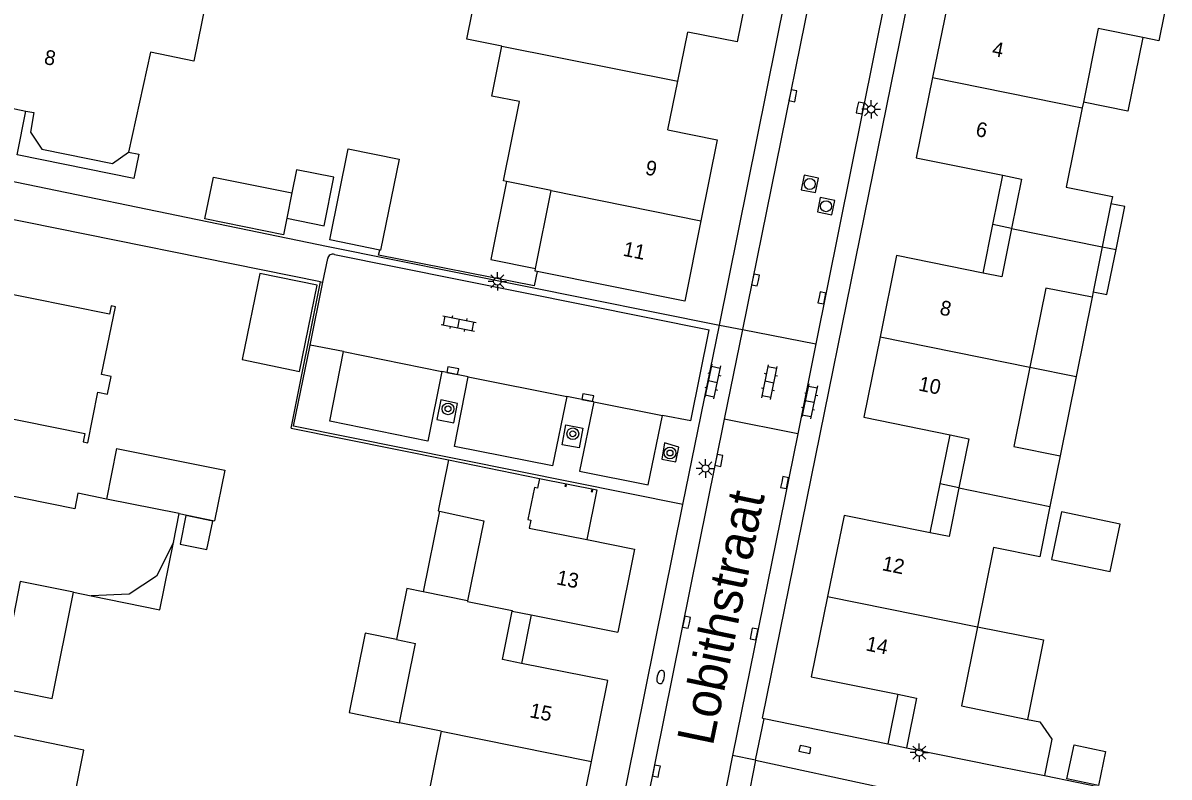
# Model space of a CAD drawing. Extents: x 128000 to 131008, y 398996 to 402500.
# Drawn here: x 128123.9 to 128201.8, y 400322.2 to 400373.5 of the extents above; entities that cross this region are included whole.
import ezdxf

# ---------------------------------------------------------------- set-up
doc = ezdxf.new("R2010")
doc.units = 0
for name, color, linetype in [('gg-afsc-erfafscheiding', 7, 'Continuous'), ('gg-afsc-hekwerk', 7, 'Continuous'), ('gg-afsc-muur', 7, 'Continuous'), ('gg-anno-huisnummerreeks BGT', 7, 'Continuous'), ('gg-anno-openbare ruimte label', 7, 'Continuous'), ('gg-bbg-bijgebouw', 7, 'Continuous'), ('gg-bbg-gedigitaliseerde bebouwing', 7, 'Continuous'), ('gg-bbg-gedigitaliseerde bijgebouw', 7, 'Continuous'), ('gg-bbg-hoofdgebouw', 7, 'Continuous'), ('gg-bbg-luifel en loopbrug', 7, 'Continuous'), ('gg-bbg-onder overbouw', 7, 'Continuous'), ('gg-bbg-pand overbouw', 7, 'Continuous'), ('gg-bbg-pilaar onder overbouw', 7, 'Continuous'), ('gg-bbg-tussenscheiding', 7, 'Continuous'), ('gg-knt-verharding', 7, 'Continuous'), ('gg-knt-verharding nz', 7, 'Continuous'), ('gt-grn-weggrens', 7, 'Continuous'), ('gt-symb-boom', 7, 'Continuous'), ('gt-symb-brandkraan', 7, 'Continuous'), ('gt-symb-klinker verharding', 7, 'Continuous'), ('gt-symb-kolk', 7, 'Continuous'), ('gt-symb-lichtmast', 7, 'Continuous'), ('gt-symb-rioolschacht', 7, 'Continuous')]:
    doc.layers.add(name, color=color, linetype=linetype)

# ---------------------------------------------------------------- blocks, each defined once
blk = doc.blocks.new('gt0-KL1')
at = {"layer": 'gt-symb-klinker verharding'}
for p, q in [((-1.15, 0.3), (1.15, 0.3)), ((-1, -0.3), (-1, 0.3)), ((-0.5, 0.3), (-0.5, 0.45)), ((0, -0.3), (0, 0.3)), ((0.5, 0.3), (0.5, 0.45)), ((1, -0.3), (1, 0.3)), ((-1.15, -0.3), (1.15, -0.3)), ((-0.5, -0.45), (-0.5, -0.3)), ((0.5, -0.45), (0.5, -0.3))]:
    blk.add_line(p, q, dxfattribs=at)
blk = doc.blocks.new('gt0-KOLK')
at = {"layer": 'gt-symb-kolk'}
blk.add_lwpolyline([(0, 0), (0.375, 0), (0.375, 0.4), (-0.375, 0.4), (-0.375, 0), (0, 0)], dxfattribs=at)
blk = doc.blocks.new('gt0-RS')
at = {"layer": 'gt-symb-rioolschacht'}
blk.add_lwpolyline([(-0.5, -0.5), (0.5, -0.5), (0.5, 0.5), (-0.5, 0.5)], close=True, dxfattribs=at)
blk.add_circle((0, 0), 0.375, dxfattribs=at)
blk = doc.blocks.new('gt0-BOOM')
at = {"layer": 'gt-symb-boom'}
for radius in [0.4, 0.2]:
    blk.add_circle((0, 0), radius, dxfattribs=at)
blk = doc.blocks.new('gt0-LMAST')
at = {"layer": 'gt-symb-lichtmast'}
for p, q in [((-0.182, 0.173), (-0.447, 0.438)), ((-0.005, 0.246), (-0.005, 0.621)), ((0.172, 0.173), (0.437, 0.438)), ((-0.255, -0.004), (-0.63, -0.004)), ((-0.182, -0.181), (-0.447, -0.446)), ((-0.005, -0.254), (-0.005, -0.629)), ((0.437, -0.446), (0.172, -0.181)), ((0.245, -0.004), (0.62, -0.004))]:
    blk.add_line(p, q, dxfattribs=at)
blk.add_circle((-0.005, -0.004), 0.25, dxfattribs=at)
blk = doc.blocks.new('gt0-BR')
at = {"layer": 'gt-symb-brandkraan'}
for centre, radius, start, end in [((-0.244, 0), 0.206, 107.56694, 252.43307), ((0.599, -2.664), 3, 106.89205, 107.56694), ((0, -0.691), 0.938, 73.10799, 106.89205), ((-0.599, -2.664), 3, 72.43309, 73.10799), ((0.244, 0), 0.206, 287.56695, 72.43309), ((0.599, 2.664), 3, 252.43307, 253.10797), ((0, 0.691), 0.938, 253.10797, 286.89206), ((-0.599, 2.664), 3, 286.89206, 287.56695)]:
    blk.add_arc(centre, radius, start, end, dxfattribs=at)

msp = doc.modelspace()

# ---------------------------------------------------------------- linework, layer by layer
at = {"layer": 'gg-afsc-erfafscheiding'}
for p, q in [((128174.19, 400326.257), (128174.309, 400326.233)), ((128174.309, 400326.233), (128182.715, 400324.504))]:
    msp.add_line(p, q, dxfattribs=at)
at = {"layer": 'gg-afsc-hekwerk'}
for p, q in [((128144.154, 400355.93), (128119.56, 400360.885)), ((128142.15, 400345.972), (128144.154, 400355.93))]:
    msp.add_line(p, q, dxfattribs=at)
msp.add_lwpolyline([(128158.884, 400356.627), (128158.687, 400355.648), (128148.105, 400357.738), (128148.176, 400358.087)], dxfattribs=at)
at = {"layer": 'gg-afsc-muur'}
msp.add_line((128142.15, 400345.972), (128152.856, 400343.822), dxfattribs=at)
msp.add_lwpolyline([(128193.361, 400322.35), (128199.964, 400321.006), (128200.013, 400320.742)], dxfattribs=at)
at = {"layer": 'gg-bbg-bijgebouw'}
msp.add_line((128130.289, 400344.599), (128129.597, 400341.158), dxfattribs=at)
for points in [[(128148.176, 400358.087), (128144.779, 400358.781), (128146.042, 400364.963), (128149.503, 400364.256), (128148.24, 400358.074), (128148.176, 400358.087)], [(128142.725, 400349.839), (128143.934, 400355.699), (128140.038, 400356.503), (128138.828, 400350.643), (128142.725, 400349.839)]]:
    msp.add_lwpolyline(points, dxfattribs=at)
at = {"layer": 'gg-bbg-gedigitaliseerde bebouwing'}
for p, q in [((128196.018, 400368.151), (128195.939, 400367.761)), ((128159.824, 400362.137), (128156.798, 400362.748)), ((128158.773, 400356.829), (128159.824, 400362.137)), ((128197.888, 400361.231), (128197.298, 400358.304)), ((128197.298, 400358.304), (128196.683, 400355.25)), ((128158.739, 400356.656), (128158.773, 400356.829)), ((128196.683, 400355.25), (128196.607, 400354.873)), ((128194.433, 400344.084), (128193.739, 400340.655)), ((128134.148, 400338.204), (128134.546, 400340.169)), ((128152.146, 400340.344), (128152.247, 400340.322)), ((128127.362, 400334.815), (128128.56, 400334.573)), ((128154.151, 400334.242), (128151.138, 400334.851)), ((128149.322, 400331.595), (128150.619, 400331.332)), ((128149.526, 400325.943), (128150.619, 400331.332)), ((128152.355, 400325.369), (128149.526, 400325.943))]:
    msp.add_line(p, q, dxfattribs=at)
for points in [[(128128.021, 400378.165), (128136.658, 400376.41), (128135.538, 400370.928), (128132.601, 400371.531), (128131.105, 400364.746)], [(128197.718, 400376.633), (128201.841, 400375.798), (128201.139, 400372.319), (128200.053, 400372.538)], [(128156.488, 400371.939), (128154.089, 400372.429), (128154.803, 400375.906), (128159.113, 400375.029)], [(128200.053, 400372.538), (128197.024, 400373.148), (128196.018, 400368.151)], [(128156.798, 400362.748), (128156.589, 400362.79), (128157.677, 400368.181), (128155.805, 400368.559), (128156.488, 400371.939)], [(128195.939, 400367.761), (128194.854, 400362.369), (128197.99, 400361.738), (128197.888, 400361.231)], [(128130.222, 400354.228), (128129.918, 400354.289), (128129.805, 400353.731), (128119.005, 400355.906), (128119.117, 400356.465)], [(128196.607, 400354.873), (128193.471, 400355.504), (128192.379, 400350.112)], [(128192.379, 400350.112), (128191.288, 400344.721), (128194.433, 400344.084)], [(128152.247, 400340.322), (128155.254, 400339.682), (128154.151, 400334.242)], [(128193.739, 400340.655), (128193.044, 400337.225), (128189.9, 400337.862), (128188.81, 400332.475)], [(128134.148, 400338.204), (128132.997, 400335.907), (128131.135, 400334.695), (128128.56, 400334.573)], [(128127.362, 400334.815), (128123.736, 400335.548), (128122.297, 400328.328)], [(128151.138, 400334.851), (128150.027, 400335.076), (128149.322, 400331.595)], [(128188.81, 400332.475), (128187.719, 400327.084), (128192.207, 400326.175)], [(128192.207, 400326.175), (128193.064, 400326.001), (128193.863, 400324.837), (128193.361, 400322.35)], [(128111.286, 400316.014), (128115.862, 400315.085), (128115.912, 400315.321), (128119.647, 400314.507), (128121.144, 400321.945), (128127.384, 400320.688), (128128.068, 400324.069), (128120.451, 400325.639)], [(128152.355, 400325.369), (128151.263, 400319.978), (128148.128, 400320.611), (128147.435, 400317.181)]]:
    msp.add_lwpolyline(points, dxfattribs=at)
at = {"layer": 'gg-bbg-gedigitaliseerde bijgebouw'}
for p, q in [((128142.526, 400363.549), (128142.209, 400361.974)), ((128142.209, 400361.974), (128141.862, 400360.25)), ((128130.289, 400344.599), (128137.636, 400343.12)), ((128137.636, 400343.12), (128136.948, 400339.683)), ((128134.546, 400340.169), (128136.948, 400339.683))]:
    msp.add_line(p, q, dxfattribs=at)
for points in [[(128141.862, 400360.25), (128144.403, 400359.738), (128145.067, 400363.037), (128142.526, 400363.549)], [(128135.001, 400340.028), (128134.606, 400338.083), (128136.43, 400337.714), (128136.824, 400339.659), (128135.001, 400340.028)], [(128194.531, 400340.282), (128193.858, 400337.052), (128197.836, 400336.223), (128198.51, 400339.452), (128194.531, 400340.282)], [(128195.378, 400324.445), (128197.519, 400323.999), (128197.034, 400321.675), (128194.893, 400322.121), (128195.378, 400324.445)]]:
    msp.add_lwpolyline(points, dxfattribs=at)
at = {"layer": 'gg-bbg-hoofdgebouw'}
for p, q in [((128168.446, 400369.571), (128169.122, 400372.903)), ((128167.774, 400366.255), (128168.446, 400369.571)), ((128121.098, 400368.161), (128124.125, 400367.541)), ((128158.884, 400356.627), (128158.739, 400356.656)), ((128152.856, 400343.822), (128152.146, 400340.344)), ((128152.856, 400343.822), (128159.04, 400342.56)), ((128127.445, 400340.5), (128118.915, 400342.216)), ((128157.192, 400333.537), (128158.467, 400333.282)), ((128158.467, 400333.282), (128164.358, 400332.104)), ((128183.99, 400324.242), (128190.165, 400322.995)), ((128190.165, 400322.995), (128193.361, 400322.35))]:
    msp.add_line(p, q, dxfattribs=at)
for points in [[(128173.582, 400377.72), (128172.477, 400372.239), (128169.122, 400372.903)], [(128192.775, 400374.169), (128186.883, 400375.347), (128185.76, 400369.816)], [(128185.76, 400369.816), (128184.651, 400364.359), (128190.532, 400363.171)], [(128124.125, 400367.541), (128124.667, 400367.43), (128124.433, 400366.112), (128125.196, 400364.942), (128130.012, 400363.976), (128131.105, 400364.746)], [(128167.774, 400366.255), (128171.129, 400365.591), (128170.016, 400360.077)], [(128190.532, 400363.171), (128191.807, 400362.914), (128191.134, 400359.548)], [(128170.016, 400360.077), (128168.913, 400354.611), (128158.884, 400356.627)], [(128191.134, 400359.548), (128190.477, 400356.264), (128189.203, 400356.521)], [(128189.203, 400356.521), (128183.321, 400357.709), (128182.198, 400352.175)], [(128117.334, 400347.798), (128128.124, 400345.604), (128128.01, 400345.045), (128128.324, 400344.981), (128129.016, 400348.427), (128129.675, 400348.291), (128129.922, 400349.492), (128129.259, 400349.626), (128130.222, 400354.228)], [(128182.198, 400352.175), (128181.089, 400346.712), (128186.955, 400345.52)], [(128186.955, 400345.52), (128188.233, 400345.26), (128187.553, 400341.912)], [(128129.597, 400341.158), (128127.656, 400341.549), (128127.445, 400340.5)], [(128187.553, 400341.912), (128186.881, 400338.6), (128185.607, 400338.858)], [(128185.607, 400338.858), (128179.742, 400340.045), (128178.625, 400334.537)], [(128162.259, 400338.396), (128165.498, 400337.737), (128164.358, 400332.104)], [(128178.625, 400334.537), (128177.517, 400329.069), (128183.399, 400327.881)], [(128157.807, 400329.984), (128156.532, 400330.236), (128157.192, 400333.537)], [(128162.575, 400323.311), (128163.693, 400328.818), (128157.807, 400329.984)], [(128183.399, 400327.881), (128184.673, 400327.624), (128183.99, 400324.242)], [(128155.576, 400318.992), (128161.461, 400317.828), (128162.575, 400323.311)]]:
    msp.add_lwpolyline(points, dxfattribs=at)
at = {"layer": 'gg-bbg-luifel en loopbrug'}
for p, q in [((128200.053, 400372.538), (128199.035, 400367.537)), ((128199.035, 400367.537), (128196.018, 400368.151)), ((128189.863, 400359.825), (128190.532, 400363.171)), ((128198.832, 400361.039), (128197.888, 400361.231)), ((128198.236, 400358.113), (128198.832, 400361.039)), ((128189.203, 400356.521), (128189.863, 400359.825)), ((128191.134, 400359.548), (128189.863, 400359.825)), ((128197.298, 400358.304), (128198.236, 400358.113)), ((128197.615, 400355.06), (128198.236, 400358.113)), ((128196.607, 400354.873), (128195.52, 400349.479)), ((128196.683, 400355.25), (128197.615, 400355.06)), ((128192.379, 400350.112), (128195.52, 400349.479)), ((128195.52, 400349.479), (128194.433, 400344.084)), ((128186.281, 400342.189), (128186.955, 400345.52)), ((128185.607, 400338.858), (128186.281, 400342.189)), ((128187.553, 400341.912), (128186.281, 400342.189)), ((128152.247, 400340.322), (128151.138, 400334.851)), ((128158.467, 400333.282), (128157.807, 400329.984)), ((128188.81, 400332.475), (128193.294, 400331.571)), ((128193.294, 400331.571), (128192.207, 400326.175)), ((128183.399, 400327.881), (128182.715, 400324.504)), ((128182.715, 400324.504), (128183.99, 400324.242))]:
    msp.add_line(p, q, dxfattribs=at)
for points in [[(128131.105, 400364.746), (128131.794, 400364.607), (128131.463, 400362.962), (128123.525, 400364.561), (128124.125, 400367.541)], [(128141.862, 400360.25), (128141.635, 400359.126), (128136.296, 400360.202), (128136.869, 400363.05), (128142.209, 400361.974)], [(128156.798, 400362.748), (128155.725, 400357.446), (128158.773, 400356.829)], [(128128.56, 400334.573), (128133.221, 400333.629), (128134.148, 400338.204)], [(128122.297, 400328.328), (128125.911, 400327.601), (128127.362, 400334.815)], [(128149.322, 400331.595), (128147.181, 400332.029), (128146.089, 400326.64), (128149.526, 400325.943)]]:
    msp.add_lwpolyline(points, dxfattribs=at)
at = {"layer": 'gg-bbg-onder overbouw'}
msp.add_lwpolyline([(128159.04, 400342.56), (128158.901, 400341.896), (128158.696, 400341.939), (128158.248, 400339.754), (128158.444, 400339.713), (128158.342, 400339.184), (128162.259, 400338.396)], dxfattribs=at)
at = {"layer": 'gg-bbg-pand overbouw'}
msp.add_lwpolyline([(128159.04, 400342.56), (128162.939, 400341.773), (128162.259, 400338.396)], dxfattribs=at)
at = {"layer": 'gg-bbg-pilaar onder overbouw'}
for points in [[(128160.849, 400342), (128160.873, 400342.092), (128160.781, 400342.116), (128160.757, 400342.025), (128160.849, 400342)], [(128162.671, 400341.73), (128162.582, 400341.75), (128162.563, 400341.661), (128162.652, 400341.641), (128162.671, 400341.73)]]:
    msp.add_lwpolyline(points, dxfattribs=at)
at = {"layer": 'gg-bbg-tussenscheiding'}
for p, q in [((128156.488, 400371.939), (128168.446, 400369.571)), ((128185.76, 400369.816), (128195.939, 400367.761)), ((128159.824, 400362.137), (128170.016, 400360.077)), ((128191.134, 400359.548), (128197.298, 400358.304)), ((128182.198, 400352.175), (128192.379, 400350.112)), ((128187.553, 400341.912), (128193.739, 400340.655)), ((128134.546, 400340.169), (128129.597, 400341.158)), ((128178.625, 400334.537), (128188.81, 400332.475)), ((128152.355, 400325.369), (128162.575, 400323.311))]:
    msp.add_line(p, q, dxfattribs=at)
msp.add_lwpolyline([(128154.151, 400334.242), (128154.141, 400334.194), (128157.192, 400333.582), (128157.192, 400333.537)], dxfattribs=at)
at = {"layer": 'gg-knt-verharding'}
for p, q in [((128171.275, 400352.986), (128181.035, 400401.36)), ((128180.498, 400390.378), (128172.835, 400352.686)), ((128185.085, 400387.763), (128177.828, 400351.699)), ((128174.19, 400326.257), (128186.612, 400387.344)), ((128144.314, 400355.895), (128144.64, 400357.505)), ((128145.1, 400357.786), (128170.57, 400352.67)), ((128143.451, 400351.629), (128144.314, 400355.895)), ((128144.154, 400355.93), (128144.314, 400355.895)), ((128169.33, 400346.467), (128170.57, 400352.67)), ((128172.835, 400352.686), (128171.602, 400346.579)), ((128172.835, 400352.686), (128177.828, 400351.699)), ((128177.828, 400351.699), (128176.592, 400345.591)), ((128145.707, 400351.183), (128143.451, 400351.629)), ((128154.184, 400349.472), (128152.406, 400349.832)), ((128162.723, 400347.768), (128160.901, 400348.128)), ((128171.602, 400346.579), (128161.942, 400298.67)), ((128169.33, 400346.467), (128167.408, 400346.837)), ((128176.592, 400345.591), (128171.602, 400346.579)), ((128176.592, 400345.591), (128172.165, 400323.712)), ((128172.165, 400323.712), (128166.901, 400297.7)), ((128173.729, 400323.411), (128163.583, 400272.622)), ((128173.729, 400323.411), (128182.133, 400321.581))]:
    msp.add_line(p, q, dxfattribs=at)
for points in [[(128115.255, 400364.408), (128144.667, 400358.321), (128171.275, 400352.986)], [(128168.791, 400340.78), (128142.313, 400346.113), (128143.451, 400351.629)], [(128152.406, 400349.832), (128151.459, 400345.093), (128144.787, 400346.451), (128145.707, 400351.183)], [(128160.901, 400348.128), (128159.933, 400343.418), (128153.268, 400344.738), (128154.184, 400349.472)], [(128152.059, 400346.559), (128153.206, 400346.343), (128153.458, 400347.656), (128152.339, 400347.91), (128152.059, 400346.559)], [(128162.723, 400347.768), (128161.751, 400343.057), (128166.437, 400342.128), (128167.408, 400346.837)], [(128160.832, 400346.198), (128161.981, 400345.978), (128161.745, 400344.633), (128160.572, 400344.844), (128160.832, 400346.198)], [(128167.537, 400344.978), (128167.348, 400343.856), (128168.303, 400343.681), (128168.519, 400344.685), (128167.537, 400344.978)], [(128155.137, 400273.844), (128156.136, 400277.989), (128168.791, 400340.78)]]:
    msp.add_lwpolyline(points, dxfattribs=at)
msp.add_arc((128144.976, 400357.472), 0.338, 68.479, 174.35997, dxfattribs=at)
at = {"layer": 'gg-knt-verharding nz'}
for p, q in [((128145.707, 400351.183), (128152.406, 400349.832)), ((128154.184, 400349.472), (128160.901, 400348.128)), ((128162.723, 400347.768), (128167.408, 400346.837))]:
    msp.add_line(p, q, dxfattribs=at)
at = {"layer": 'gt-grn-weggrens'}
for p, q in [((128168.791, 400340.78), (128171.275, 400352.986)), ((128171.275, 400352.986), (128172.835, 400352.686)), ((128173.729, 400323.411), (128174.309, 400326.233)), ((128173.729, 400323.411), (128172.165, 400323.712))]:
    msp.add_line(p, q, dxfattribs=at)

# ---------------------------------------------------------------- block references
at = {"layer": 'gt-symb-boom'}
for p in [(128152.822, 400347.286), (128161.304, 400345.593), (128167.909, 400344.289)]:
    msp.add_blockref('gt0-BOOM', p, dxfattribs=at)
at = {"layer": 'gt-symb-brandkraan', "rotation": 78.28174586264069}
msp.add_blockref('gt0-BR', (128167.281, 400329.05), dxfattribs=at)
at = {"layer": 'gt-symb-klinker verharding'}
for p, rotation in [((128153.544, 400353.092), -11.422321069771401), ((128170.815, 400349.149), -102.29885516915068), ((128174.67, 400349.104), 78.57767893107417), ((128177.405, 400347.801), -102.29885516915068)]:
    msp.add_blockref('gt0-KL1', p, dxfattribs=dict(at, rotation=rotation))
at = {"layer": 'gt-symb-kolk'}
for p, rotation in [((128176.464, 400368.541), 78.57769507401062), ((128180.647, 400367.786), -101.42230492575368), ((128173.92, 400356.011), 78.57769507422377), ((128178.045, 400354.874), -101.42230492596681), ((128153.186, 400350.081), 168.5776950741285), ((128162.364, 400348.244), 168.5776950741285), ((128171.431, 400343.746), 78.57769507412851), ((128175.507, 400342.31), -101.42230492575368), ((128169.227, 400332.735), 78.57769507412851), ((128173.429, 400332.018), -101.42230492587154), ((128177.124, 400324.327), 168.0506605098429), ((128167.185, 400322.622), 78.57769507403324)]:
    msp.add_blockref('gt0-KOLK', p, dxfattribs=dict(at, rotation=rotation))
at = {"layer": 'gt-symb-lichtmast'}
for p in [(128181.591, 400367.659), (128156.178, 400355.961), (128170.329, 400343.238), (128184.865, 400323.919)]:
    msp.add_blockref('gt0-LMAST', p, dxfattribs=at)
at = {"layer": 'gt-symb-rioolschacht'}
for p, rotation in [((128177.415, 400362.581), 78.57769507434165), ((128178.52, 400361.068), 78.57769507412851)]:
    msp.add_blockref('gt0-RS', p, dxfattribs=dict(at, rotation=rotation))

# ---------------------------------------------------------------- texts
at = {"layer": 'gg-anno-huisnummerreeks BGT'}
for s, rotation, p in [('4', 348.5, (128189.75, 400371.316)), ('8', 348.6, (128125.306, 400370.753)), ('6', 348.5, (128188.641, 400365.856)), ('9', 348.6, (128166.176, 400363.235)), ('11', 348.6, (128164.664, 400357.708)), ('8', 348.5, (128186.195, 400353.712)), ('10', 348.5, (128184.751, 400348.544)), ('12', 348.5, (128182.277, 400336.326)), ('13', 348.7, (128160.139, 400335.366)), ('14', 348.5, (128181.171, 400330.869)), ('15', 348.5, (128158.314, 400326.329))]:
    msp.add_text(s, height=1, rotation=rotation, dxfattribs=at).set_placement(p)
at = {"layer": 'gg-anno-openbare ruimte label'}
msp.add_text('Lobithstraat', height=2.5, rotation=78.3, dxfattribs=at).set_placement((128170.814, 400324.302))

doc.saveas('drawing.dxf')
